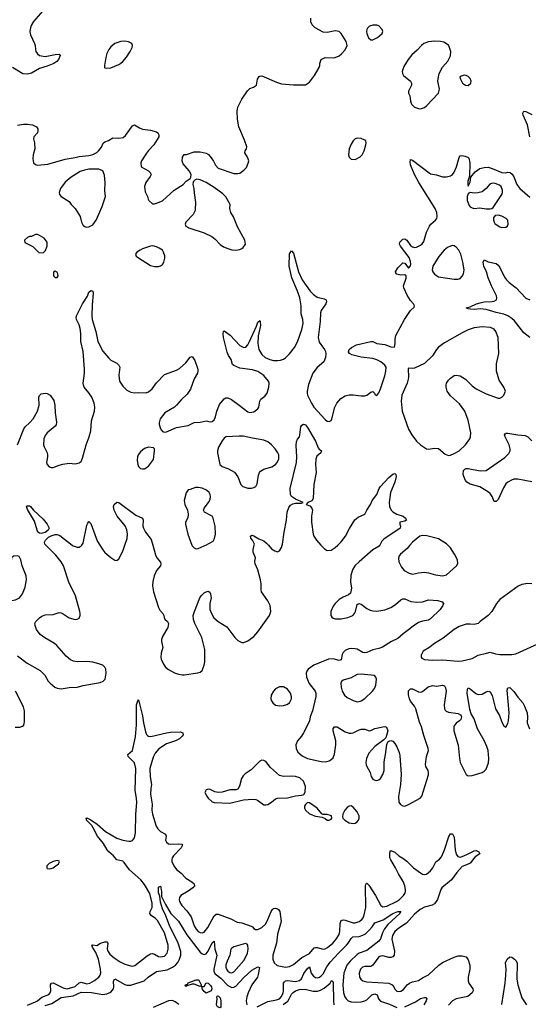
# Model space of a CAD drawing. Header units: inches. Extents: x 1449094 to 1618372, y 389908 to 534307.
# Tile 422 of 494: x 1570572 to 1575695, y 485375 to 495290. Entities that reach past the tile are written whole.
import ezdxf

# ---------------------------------------------------------------- set-up
doc = ezdxf.new("R2010")
doc.units = ezdxf.units.IN
doc.header["$MEASUREMENT"] = 0
doc.layers.add('B5478', color=7, linetype='Continuous')
doc.layers.add('B5479', color=7, linetype='Continuous')

msp = doc.modelspace()

# ---------------------------------------------------------------- linework, layer by layer
at = {"layer": 'B5478', "color": 5}
for points, elevation in [([(1570550, 488885.5), (1570648.7, 488810), (1570778.4, 488738.4), (1570825.3, 488690), (1570860.3, 488630), (1570877.6, 488610), (1570925.5, 488570), (1570950, 488557.6), (1570990, 488552.2), (1571070, 488564.6), (1571150, 488567.7), (1571210, 488585.5), (1571383.7, 488616.3), (1571411.9, 488628.1), (1571432.7, 488650), (1571444.5, 488710), (1571439.6, 488750), (1571429.4, 488770), (1571410, 488789.4), (1571370, 488805.6), (1571310, 488821.3), (1571250, 488828), (1571150, 488823), (1571112.4, 488832.4), (1571085.1, 488845.1), (1571041.6, 488881.6), (1570944.7, 488990), (1570921.3, 489010), (1570824.8, 489064.8), (1570778.6, 489098.6), (1570742.3, 489150), (1570727, 489190), (1570726, 489210), (1570734.5, 489230), (1570770, 489268.9), (1570794.5, 489285.5), (1570830, 489296.9), (1570910, 489302.3), (1570970, 489319.3), (1570990, 489317.1), (1571010, 489308.5), (1571070, 489268.8), (1571130, 489250.4), (1571150, 489253), (1571170, 489264), (1571179.6, 489290), (1571181.3, 489310), (1571176.9, 489330), (1571132.8, 489490), (1571066.6, 489626.6), (1571012, 489791.9), (1570989.9, 489829.9), (1570937.7, 489897.7), (1570836.2, 490000)], 520), ([(1571099.9, 490000), (1571110, 489992), (1571150, 489978.7), (1571170, 489980.4), (1571190, 489990.6), (1571196.7, 490000)], 520), ([(1571379.3, 490000), (1571410, 489950.4), (1571430, 489924.6), (1571490, 489874), (1571530, 489848), (1571550, 489845.5), (1571570, 489860.5), (1571610, 489938), (1571631, 490000)], 520), ([(1571912.1, 490000), (1571940.4, 489900.4), (1571954.7, 489870), (1571990, 489826.8), (1571993.7, 489810), (1571989, 489790), (1571950, 489743), (1571928.2, 489691.8), (1571914.5, 489634.5), (1571911.2, 489590), (1571920.8, 489530), (1571971.5, 489370), (1571984.3, 489344.3), (1572013.7, 489310), (1572024.4, 489290), (1572026, 489270), (1572033.8, 489253.8), (1572060.4, 489230), (1572070.3, 489210), (1572064.4, 489170), (1572010, 489078), (1571999.5, 489050), (1571999.5, 489030), (1572012.9, 488970), (1571998, 488910), (1571994.9, 488870), (1571998.7, 488850), (1572021.1, 488801.1), (1572041.6, 488770), (1572070, 488746.4), (1572130, 488712.7), (1572170, 488698.4), (1572210, 488692.2), (1572230, 488693.7), (1572366.8, 488713.2), (1572390, 488721), (1572410, 488738), (1572431.6, 488790), (1572435.8, 488824.2), (1572435.6, 488950), (1572407.1, 489070), (1572336.9, 489210), (1572323, 489250), (1572320.5, 489290), (1572331.2, 489330), (1572385.1, 489470), (1572399.5, 489490), (1572430, 489518), (1572450, 489530.5), (1572470, 489534.8), (1572486.8, 489526.8), (1572494.8, 489510), (1572502, 489470), (1572488.8, 489411.2), (1572488.9, 489351.1), (1572502.8, 489310), (1572528.1, 489268.1), (1572570, 489229.1), (1572657.4, 489177.4), (1572739.3, 489070), (1572770, 489040.5), (1572810, 489020.5), (1572830, 489020.5), (1572870, 489034.9), (1572930, 489078.7), (1572970, 489125.7), (1573089.8, 489290.2), (1573100.4, 489330), (1573094.5, 489390), (1573070, 489438.4), (1573008.6, 489530), (1573003.1, 489550), (1573003.1, 489610), (1572997.6, 489650), (1572971.8, 489750), (1572945.3, 489810), (1572942.2, 489837.7), (1572945.6, 489870), (1572922.4, 489930), (1572923.6, 489956.4), (1572935.3, 490000)], 520), ([(1572306.5, 490000), (1572310, 489990.6), (1572330, 489970.8), (1572350, 489962.8), (1572370, 489966.8), (1572430, 489990.7), (1572447.1, 490000)], 540), ([(1573076.6, 490000), (1573110, 489962.8), (1573140.9, 489940.9), (1573170, 489933.4), (1573190, 489940.7), (1573210, 489976), (1573216.4, 490000)], 520), ([(1574198.7, 490000), (1574193, 489990), (1574129.4, 489950.6), (1573990, 489831.8), (1573949.3, 489790), (1573923.2, 489750), (1573907.1, 489692.9), (1573903.5, 489630), (1573912.8, 489567.3), (1573903.4, 489516.6), (1573882.6, 489497.4), (1573830, 489476.3), (1573790, 489453), (1573748.4, 489411.6), (1573730, 489383.7), (1573707.6, 489330), (1573705.3, 489290), (1573714.6, 489274.6), (1573730, 489264.2), (1573750, 489258.3), (1573810, 489256.9), (1573876, 489270), (1573927.3, 489290), (1573945.7, 489310), (1573954.5, 489330), (1573970, 489401), (1573987.8, 489412.2), (1574010, 489405.7), (1574070, 489362.2), (1574103.8, 489343.8), (1574130, 489336.3), (1574170, 489333.7), (1574250, 489346.8), (1574309.9, 489370.1), (1574359.1, 489400.9), (1574410, 489448.7), (1574430, 489458.7), (1574450, 489458.7), (1574512.7, 489432.7), (1574570, 489423.6), (1574630, 489427.6), (1574690, 489448.7), (1574782.9, 489442.9), (1574826.8, 489430), (1574840.4, 489410), (1574835.8, 489390), (1574806, 489350), (1574710, 489257.7), (1574690, 489245.1), (1574630, 489235.1), (1574590, 489219.7), (1574535.5, 489184.5), (1574490, 489145.1), (1574433.3, 489106.7), (1574380.7, 489059.3), (1574315.5, 489030), (1574226.6, 488973.4), (1574190, 488959.2), (1574130, 488945.1), (1574070, 488916.8), (1574050, 488914.8), (1574030, 488919.8), (1573970.5, 488950.5), (1573950, 488955.4), (1573910, 488958), (1573886.1, 488953.9), (1573850, 488938), (1573830, 488918.3), (1573821.5, 488898.5), (1573810, 488844.2), (1573790, 488838), (1573730, 488852.8), (1573684, 488850), (1573534, 488790), (1573478.3, 488750), (1573464.7, 488730), (1573458.2, 488710), (1573460.2, 488670), (1573486.5, 488606.5), (1573547.8, 488530), (1573554.9, 488510), (1573555.1, 488475.1), (1573520.4, 488330), (1573499.5, 488270), (1573491.9, 488228.1), (1573432, 488110), (1573410, 488075.6), (1573371, 488029), (1573352.6, 487990), (1573355.5, 487950), (1573375, 487915), (1573416.5, 487876.5), (1573470, 487850.3), (1573610, 487819.5), (1573650, 487818.7), (1573690, 487828.5), (1573710, 487839.3), (1573730, 487859.1), (1573744.6, 487895.4), (1573756.9, 487990), (1573757.4, 488030), (1573729.6, 488130.4), (1573730, 488151.3), (1573744, 488170), (1573770, 488170.4), (1573850, 488119.7), (1573890, 488107.1), (1573910, 488105.8), (1573930, 488110.2), (1573990, 488139.5), (1574010, 488144.9), (1574050, 488146.4), (1574090.5, 488130.5), (1574110, 488132.7), (1574150, 488151.7), (1574230, 488170.4), (1574250, 488173), (1574267.5, 488167.5), (1574280.5, 488130), (1574259.8, 488060.2), (1574241.4, 488038.6), (1574150, 487971.8), (1574090, 487905.1), (1574064.8, 487850), (1574059.4, 487810), (1574062.9, 487782.9), (1574101.5, 487710), (1574111.8, 487670), (1574130, 487643.7), (1574150, 487631.8), (1574170, 487629), (1574190, 487634.9), (1574207.8, 487650), (1574230, 487688), (1574242.7, 487730), (1574242.5, 487817.5), (1574257.4, 487890), (1574269.4, 487990.6), (1574280.9, 488019.1), (1574290, 488026), (1574309.1, 488030.9), (1574330, 488024.9), (1574350, 488003), (1574370, 487968), (1574395.5, 487910), (1574401.6, 487881.6), (1574414.2, 487690), (1574408.4, 487590), (1574389.2, 487469.2), (1574391.6, 487411.6), (1574407.9, 487387.9), (1574430, 487374), (1574450, 487372), (1574490, 487386.5), (1574606, 487450), (1574623.6, 487470), (1574690, 487687.3), (1574690.8, 487710), (1574685.7, 487730), (1574664, 487770), (1574660.4, 487790), (1574669.6, 487870), (1574689.8, 487930), (1574687.1, 487950), (1574641.3, 488081.3), (1574618.1, 488170), (1574598, 488218), (1574563.2, 488350), (1574550, 488378.3), (1574508.4, 488428.4), (1574496.8, 488450), (1574488.5, 488491.5), (1574488.6, 488531.4), (1574508.2, 488551.8), (1574530, 488552.2), (1574590, 488522.4), (1574610, 488519.5), (1574630, 488526), (1574687.7, 488572.3), (1574730, 488584.9), (1574770, 488580.5), (1574830, 488588), (1574850, 488584), (1574862, 488562), (1574867.1, 488527.1), (1574847, 488390), (1574852.2, 488352.2), (1574859, 488339), (1574867.6, 488327.6), (1574890, 488317.6), (1574990, 488303.8), (1575012, 488292), (1575018.8, 488278.8), (1575022, 488270), (1575015.3, 488244.7), (1575002.8, 488230), (1574970, 488206), (1574950, 488181.2), (1574944.4, 488170), (1574944.4, 488130), (1574990, 487984.7), (1575001.5, 487850), (1575009.5, 487809.4), (1575070, 487690.8), (1575090, 487677.1), (1575130, 487678.7), (1575230, 487708.9), (1575250, 487722), (1575270, 487744.4), (1575282, 487770), (1575292.8, 487807.2), (1575298.3, 487850), (1575290.5, 487930), (1575277, 487970), (1575250, 488032.8), (1575183.5, 488150), (1575150, 488249.2), (1575120.1, 488300.1), (1575104.6, 488344.6), (1575079.2, 488510), (1575082, 488550), (1575090, 488562.8), (1575110, 488552.7), (1575165.2, 488505.2), (1575190, 488495.6), (1575230, 488499.5), (1575270, 488522.4), (1575290, 488528.2), (1575310, 488520.5), (1575330, 488486), (1575366, 488350), (1575404.9, 488284.9), (1575430, 488216), (1575450, 488181), (1575470, 488164.7), (1575490, 488204.7), (1575496.9, 488230), (1575502.6, 488310), (1575482.7, 488537.3), (1575490, 488561), (1575510, 488566.8), (1575550, 488526), (1575589.3, 488469.3), (1575638.4, 488410), (1575658, 488378), (1575683, 488310), (1575687.1, 488267.1), (1575684.4, 488210), (1575706, 488150)], 520), ([(1573606.5, 490000), (1573641.8, 489961.9), (1573670, 489945.2), (1573710, 489948), (1573750, 489974), (1573776.1, 490000)], 520), ([(1574503.3, 490000), (1574473.3, 489966.7), (1574407.7, 489910), (1574394, 489890), (1574387.1, 489867.1), (1574390.8, 489830), (1574417.5, 489777.5), (1574444.7, 489744.7), (1574495.6, 489715.6), (1574530, 489706.7), (1574590, 489720.3), (1574650, 489726), (1574690, 489720.3), (1574760.7, 489700.7), (1574829.7, 489690.3), (1574870, 489698.7), (1574971.8, 489790), (1574984, 489816), (1574981.7, 489850), (1574953.3, 489910), (1574911.8, 489971.8), (1574883.1, 490000)], 540), ([(1575730, 489610.9), (1575688, 489612), (1575630, 489602.4), (1575594.3, 489585.7), (1575409, 489451), (1575374.9, 489410), (1575328.7, 489330), (1575290, 489289.7), (1575210.7, 489230), (1575190.2, 489209.8), (1575150, 489201.3), (1575110, 489205.1), (1575070, 489202.6), (1575000.2, 489179.8), (1574950, 489151.2), (1574837.1, 489062.9), (1574750.5, 489010), (1574693.9, 488966.1), (1574634.8, 488930), (1574614.8, 488890), (1574616, 488870), (1574622, 488862), (1574650, 488846.4), (1574730, 488840.9), (1574830, 488844.4), (1574990, 488829.3), (1575030, 488834.4), (1575130, 488858.5), (1575190, 488890.3), (1575274, 488910), (1575310, 488923.1), (1575364.3, 488904.3), (1575410, 488897.7), (1575530, 488897.2), (1575570, 488906), (1575790, 489006.5)], 540), ([(1570527.1, 488167.1), (1570574.6, 488165.4), (1570602, 488178), (1570612.3, 488187.7), (1570620.9, 488219.1), (1570620.4, 488330), (1570609.7, 488370), (1570529.7, 488530)], 520), ([(1570650, 485367.7), (1570730, 485401.3), (1570750, 485411.3), (1570793.8, 485446.2), (1570866.5, 485473.5), (1570880.2, 485490), (1570886.2, 485510), (1570883.7, 485570), (1570891.8, 485588.2), (1570910, 485591.9), (1571010, 485540.4), (1571050, 485532.7), (1571130, 485553.8), (1571170, 485590.8), (1571190, 485600.1), (1571250, 485580.4), (1571279.7, 485590), (1571325.2, 485614.8), (1571370, 485647.4), (1571384.2, 485670), (1571389, 485691), (1571386.1, 485730), (1571365.8, 485830), (1571338.5, 485898.5), (1571303.9, 485950), (1571299.3, 485970), (1571304.7, 485975.3), (1571350, 485968.2), (1571387.6, 485992.4), (1571430, 486003.6), (1571450, 486003), (1571458.7, 485990), (1571453.4, 485933.4), (1571456.2, 485916.2), (1571480.5, 485880.5), (1571523.9, 485843.9), (1571584.3, 485804.3), (1571630, 485780.4), (1571690, 485761.9), (1571710, 485760.6), (1571732.9, 485767), (1571855.7, 485864.3), (1571890, 485883.8), (1571910, 485886), (1571930, 485880.2), (1571970, 485858), (1571990, 485852), (1572030, 485861.6), (1572056.8, 485890), (1572069, 485930), (1572067.8, 485970), (1572030, 486093.7), (1571960.2, 486220.2), (1571940.9, 486240.9), (1571894.7, 486270), (1571881.6, 486290), (1571886, 486310), (1571905.6, 486350), (1571907.6, 486392.4), (1571882.1, 486490), (1571830, 486583.1), (1571790.6, 486630.6), (1571677.8, 486730), (1571624.6, 486804.6), (1571610, 486815.3), (1571549, 486829), (1571516, 486870), (1571469.8, 486910), (1571452.4, 486930), (1571414.7, 486994.7), (1571354.8, 487070), (1571313.5, 487153.5), (1571297.1, 487177.1), (1571244.5, 487230), (1571244, 487244), (1571238, 487250), (1571250, 487252.7), (1571290, 487234.3), (1571351.6, 487190), (1571436.4, 487116.4), (1571549, 487049), (1571610, 487028.7), (1571670, 487017.5), (1571690, 487018.6), (1571710, 487026.5), (1571729.8, 487050.2), (1571738.8, 487101.2), (1571740.9, 487290), (1571751.2, 487408.8), (1571749.5, 487450), (1571736.2, 487530), (1571741.6, 487750), (1571726.8, 487806.8), (1571663, 487870), (1571662, 487890), (1571709.3, 487930.7), (1571739.9, 488070), (1571749.3, 488189.3), (1571750, 488392), (1571761.2, 488430), (1571770, 488441), (1571810, 488281), (1571819.3, 488210), (1571838.6, 488118.6), (1571850, 488092.2), (1571860.9, 488081), (1571870, 488074.7), (1571892.3, 488072.3), (1572049.2, 488110), (1572090, 488115.2), (1572190, 488118.4), (1572216, 488110), (1572217.3, 488090), (1572210, 488075.3), (1572182.8, 488050), (1572140.7, 488030), (1572050, 487998.7), (1571973, 487947), (1571935.7, 487904.3), (1571916.5, 487863.5), (1571882.5, 487750), (1571884.9, 487664.9), (1571901, 487590), (1571891.9, 487548.1), (1571888.4, 487490), (1571907, 487390), (1571903.4, 487330), (1571909.6, 487290), (1571947.9, 487170), (1571962.7, 487142.7), (1571990, 487114.3), (1572041.7, 487090), (1572047.1, 487070), (1572041.2, 487030), (1572050, 487007.2), (1572070, 486991.4), (1572090, 486987.2), (1572173.1, 486993.1), (1572208.5, 486988.5), (1572210.2, 486970), (1572198.6, 486950), (1572120.6, 486870), (1572107.1, 486850), (1572103, 486830), (1572105.6, 486814.4), (1572125.3, 486770), (1572150, 486733.8), (1572197.7, 486697.7), (1572246.1, 486646.1), (1572307, 486610), (1572330.4, 486590), (1572332.2, 486570), (1572314.9, 486550), (1572270, 486513.5), (1572194.4, 486470), (1572181.7, 486450), (1572178.5, 486430), (1572181.8, 486410), (1572205, 486370), (1572255.4, 486315.4), (1572297.7, 486257.7), (1572330, 486165.7), (1572350, 486131.6), (1572370, 486110.2), (1572390, 486097.7), (1572410, 486094), (1572430, 486102.7), (1572467.1, 486150), (1572530, 486267.6), (1572550, 486281.6), (1572570, 486283.5), (1572697.2, 486237.2), (1572763.2, 486203.2), (1572810, 486196.1), (1572902.2, 486162.2), (1572915.6, 486155.6), (1572930, 486137.3), (1572947.2, 486127.2), (1572970, 486127.4), (1573010, 486147.4), (1573050, 486187.4), (1573072.8, 486230), (1573103.7, 486310), (1573118.8, 486330), (1573130, 486338.6), (1573150, 486344), (1573170, 486338.5), (1573180.2, 486330), (1573191.5, 486310), (1573205.2, 486210), (1573170, 486082.7), (1573160.2, 485990), (1573123.5, 485870), (1573121.6, 485830), (1573134.6, 485794.6), (1573166.4, 485766.4), (1573250, 485750.2), (1573290, 485755.6), (1573330, 485775.5), (1573414.2, 485845.8), (1573490, 485887), (1573536.9, 485943.1), (1573550, 485948.3), (1573570, 485947.2), (1573630, 485930.9), (1573650, 485934), (1573673.6, 485946.4), (1573725, 485990), (1573761, 486030), (1573790, 486079.5), (1573797.8, 486110), (1573798.4, 486190), (1573810, 486219.3), (1573830, 486226.5), (1573850, 486223.8), (1573930, 486197.6), (1573950, 486196.3), (1573990, 486208.6), (1574017.8, 486230), (1574032.2, 486247.8), (1574043.4, 486276.6), (1574057.9, 486350), (1574054.7, 486565.3), (1574057, 486583), (1574065.1, 486594.9), (1574070, 486596.3), (1574090, 486575.8), (1574155.4, 486470), (1574210, 486370.4), (1574230, 486356), (1574270, 486364), (1574367.4, 486410), (1574396.5, 486430), (1574437.1, 486470), (1574450.6, 486490), (1574456.8, 486510), (1574458.3, 486530), (1574451.9, 486570), (1574433.8, 486613.8), (1574386.2, 486690), (1574357, 486750), (1574309.1, 486830), (1574301.6, 486850), (1574298.9, 486890), (1574304.2, 486915.8), (1574310, 486922.8), (1574350, 486906), (1574391.9, 486871.9), (1574430, 486848.7), (1574470, 486816.9), (1574538.3, 486750), (1574610, 486698.7), (1574630, 486687), (1574650, 486682), (1574670, 486687.2), (1574710, 486718.4), (1574733.5, 486750), (1574764.7, 486810), (1574801.5, 486838.5), (1574819.5, 486860.5), (1574851.1, 486930), (1574893.4, 487066.6), (1574910, 487091.3), (1574930, 487091), (1574950, 487058), (1574959.8, 486930), (1574970, 486887.7), (1574984.3, 486864.3), (1575010, 486858), (1575030, 486863.2), (1575077.6, 486882.4), (1575150, 486922), (1575170, 486925.5), (1575196, 486910), (1575206.8, 486890), (1575161, 486859), (1575110, 486798.3), (1575090, 486785.8), (1575030, 486764.8), (1574975.8, 486704.2), (1574920.1, 486630), (1574824.8, 486550), (1574813.8, 486530), (1574779.7, 486430), (1574751.9, 486388.1), (1574727.5, 486372.5), (1574650, 486354.5), (1574606.9, 486330), (1574550, 486282), (1574466.7, 486193.3), (1574390, 486141.4), (1574350, 486108.5), (1574326.4, 486070), (1574320.2, 486030), (1574346.8, 485910), (1574344, 485870), (1574330, 485854), (1574310, 485847), (1574290, 485846.3), (1574230, 485862), (1574210, 485861.5), (1574190, 485852.1), (1574178.9, 485841.1), (1574130, 485769.6), (1574110, 485755.1), (1574050, 485754.8), (1574026, 485750), (1574004.9, 485730), (1573991.6, 485690), (1573996, 485650), (1574007.6, 485627.6), (1574030, 485610.3), (1574070, 485601.5), (1574290, 485588.4), (1574323.1, 485570), (1574339.6, 485550), (1574350, 485527.7), (1574370, 485508), (1574390, 485503.8), (1574410, 485506.4), (1574437, 485523), (1574475.4, 485570), (1574497.6, 485590), (1574530, 485602.8), (1574590, 485614.3), (1574630, 485642.3), (1574690, 485672.9), (1574795.1, 485770), (1574830, 485795.6), (1574950, 485849.2), (1574990, 485862.4), (1575030, 485864.9), (1575070, 485852.2), (1575090, 485824), (1575104.9, 485770), (1575107.6, 485730), (1575088.7, 485650), (1575090.3, 485610.3), (1575097.6, 485590), (1575136.4, 485530), (1575140.5, 485510), (1575130.6, 485490), (1575086.6, 485453.4), (1574970, 485429.7), (1574930.2, 485409.8), (1574890, 485367.3)], 480), ([(1570830, 485362), (1570897.4, 485382.6), (1570990, 485444), (1571110, 485460.1), (1571190, 485499.1), (1571295.8, 485495.8), (1571410, 485474.1), (1571450, 485479.5), (1571490, 485499.3), (1571515.4, 485530), (1571520.2, 485550), (1571517.6, 485610), (1571528.7, 485631.3), (1571630, 485574.8), (1571650.7, 485569.3), (1571691.3, 485568.7), (1571827, 485613), (1571866.6, 485650), (1571950, 485704.7), (1572057.4, 485722.6), (1572110, 485747.9), (1572141.4, 485770), (1572164.3, 485795.7), (1572182, 485830), (1572194, 485870), (1572193.5, 485906.5), (1572169, 485990), (1572080.9, 486170), (1572045.2, 486265.2), (1572010, 486338), (1571990, 486404.5), (1571983.3, 486463.3), (1571970, 486498), (1571970, 486554.8), (1571990, 486564.7), (1571999.6, 486510), (1572001.1, 486461.1), (1572039.2, 486379.2), (1572095.5, 486290), (1572170, 486214), (1572256.6, 486076.6), (1572390, 485902), (1572410, 485883.7), (1572430, 485876.6), (1572450, 485882.3), (1572472.1, 485910), (1572510, 485995.3), (1572531.2, 486011.2), (1572538.8, 485930), (1572556.8, 485870), (1572526.8, 485730), (1572527.3, 485707.3), (1572542.3, 485682.3), (1572598.2, 485638.2), (1572670, 485566.4), (1572710, 485546.2), (1572730, 485549), (1572750, 485559.8), (1572830, 485644.6), (1572910, 485719.6), (1572970, 485751.8), (1572986.4, 485746.4), (1572975.1, 485675.1), (1572966.7, 485650), (1572909.6, 485570.3), (1572872.3, 485490), (1572860.9, 485450), (1572854.8, 485410), (1572861.6, 485370)], 460), ([(1572963.5, 485350), (1573070, 485402.5), (1573159.8, 485420.2), (1573188.5, 485431.5), (1573210, 485454), (1573225.3, 485490), (1573229.9, 485510), (1573230.5, 485589.5), (1573238.1, 485601.9), (1573249.5, 485610.5), (1573270, 485614.7), (1573350, 485605.5), (1573390, 485615.8), (1573410, 485633.6), (1573435.4, 485684.6), (1573470, 485737.6), (1573490, 485751.7), (1573508.5, 485690), (1573530, 485657.3), (1573550, 485644.7), (1573570, 485642.4), (1573593.3, 485650), (1573610, 485660.8), (1573630, 485684), (1573666.2, 485753.8), (1573699.3, 485800.7), (1573785.4, 485894.6), (1573864.9, 485970), (1573882.3, 485990), (1573910, 486037.4), (1573926.5, 486053.5), (1573990, 486057.3), (1574030, 486072.2), (1574053.6, 486086.4), (1574095.4, 486124.6), (1574123.7, 486156.3), (1574150, 486196.5), (1574234.7, 486225.3), (1574330, 486290.1), (1574381.2, 486310), (1574411.4, 486311.4), (1574402.3, 486297.7), (1574402.3, 486290), (1574281.6, 486178.4), (1574245, 486135), (1574225.3, 486094.7), (1574205.9, 486034.1), (1574191.2, 486010), (1574070, 485918.9), (1573990.3, 485890), (1573970, 485877.3), (1573899.2, 485810), (1573866.1, 485770), (1573837.2, 485690), (1573825.9, 485570), (1573833.5, 485490), (1573847.6, 485450), (1573860.2, 485430), (1573881.1, 485410), (1573910, 485399.4), (1573950, 485396.6), (1574010, 485400.9), (1574050, 485410.7), (1574070, 485421), (1574119.8, 485470), (1574150, 485479.3), (1574171.8, 485470), (1574185.7, 485430), (1574207, 485407), (1574297, 485377), (1574370, 485342.3)], 460), ([(1575428.1, 485371.9), (1575462.2, 485590), (1575469.8, 485670), (1575471, 485731), (1575465.3, 485794.7), (1575480.9, 485830), (1575510, 485853.4), (1575530, 485850.5), (1575557.3, 485830), (1575573, 485813), (1575582.4, 485790), (1575579.4, 485630), (1575588.6, 485570), (1575630, 485440.7), (1575676.4, 485370)], 480), ([(1573227.1, 485372.9), (1573271.7, 485408.3), (1573287.5, 485430), (1573310, 485476.9), (1573325.5, 485494.5), (1573349.7, 485510), (1573390, 485523.7), (1573448.1, 485528.1), (1573528.1, 485508.1), (1573572.7, 485507.3), (1573602.2, 485517.8), (1573640.3, 485539.7), (1573698.9, 485590), (1573714, 485614), (1573726.8, 485606.8), (1573728.8, 485588.8), (1573731.5, 485410), (1573735.9, 485370)], 440), ([(1574450, 485350.6), (1574559.5, 485400.5), (1574610, 485432.5), (1574650, 485443.8), (1574663.4, 485443.4), (1574672.8, 485430), (1574666.8, 485410), (1574644.1, 485370)], 460), ([(1572175.1, 485375.1), (1572139.4, 485399.4), (1572110, 485412.8), (1572070, 485410.8), (1571916.9, 485343.1)], 460)]:
    msp.add_lwpolyline(points, dxfattribs=dict(at, elevation=elevation))
for points, elevation in [([(1570550, 489892.8), (1570510, 489889.4), (1570488.1, 489871.9), (1570483, 489790), (1570454.9, 489730), (1570439.1, 489670), (1570426.7, 489653.3), (1570390, 489621.2), (1570350, 489564), (1570337.3, 489530), (1570350, 489496), (1570370, 489474.8), (1570430, 489446), (1570470, 489438), (1570530, 489447.3), (1570568.7, 489470), (1570599, 489510), (1570625.6, 489574.4), (1570639.3, 489650), (1570637.2, 489690), (1570597.2, 489790), (1570585.2, 489850), (1570565.1, 489885.1)], 540), ([(1574010, 488699.7), (1573970, 488696.9), (1573910, 488661.6), (1573830, 488638), (1573813.7, 488626.3), (1573808, 488610), (1573808.5, 488568.5), (1573820.5, 488530), (1573843, 488490), (1573870, 488466), (1573930, 488434), (1573970, 488422), (1573990, 488424.9), (1574010, 488430.7), (1574050, 488456.3), (1574125.2, 488530), (1574144.8, 488555.2), (1574158, 488590), (1574165.2, 488650), (1574159, 488670), (1574145.2, 488685.2)], 540), ([(1573230, 488572.9), (1573190, 488571.9), (1573150, 488550.9), (1573127.9, 488530), (1573104.4, 488490), (1573101.3, 488450), (1573107.9, 488430), (1573121.5, 488410), (1573150, 488388.2), (1573190, 488379.7), (1573230, 488384.2), (1573264.4, 488395.6), (1573290, 488412), (1573309.8, 488450), (1573310, 488473.2), (1573298.5, 488510), (1573268.3, 488550)], 520), ([(1573010, 487832.3), (1572990, 487823.5), (1572904.4, 487735.6), (1572843.9, 487696.1), (1572823.1, 487676.9), (1572806.5, 487650), (1572787, 487573), (1572770, 487540.9), (1572750, 487533.6), (1572690, 487534), (1572610, 487513.3), (1572570, 487509.2), (1572536.2, 487516.2), (1572490, 487539), (1572470, 487542), (1572450, 487535.3), (1572438, 487510), (1572456, 487470), (1572470, 487451.3), (1572510, 487416), (1572530, 487407.3), (1572690, 487400.4), (1572826.2, 487433.8), (1572920.7, 487440.7), (1572950, 487437), (1572966.8, 487430), (1573030, 487385.5), (1573050, 487383.8), (1573070, 487388.4), (1573110, 487412.2), (1573150, 487444.2), (1573170, 487452), (1573270, 487453.4), (1573350, 487474.9), (1573410, 487480.7), (1573432.7, 487487.3), (1573447, 487513), (1573449.6, 487570), (1573430, 487622), (1573394.7, 487654.7), (1573350, 487669.7), (1573310, 487674), (1573230, 487668), (1573190, 487680.5), (1573099.7, 487759.7), (1573050, 487819.7), (1573030, 487831)], 520), ([(1573470, 487408.7), (1573450, 487388.7), (1573442, 487370), (1573442, 487350), (1573450.6, 487330), (1573490, 487293.4), (1573550, 487271), (1573619.6, 487259.6), (1573650, 487246), (1573670, 487231.3), (1573690, 487228.4), (1573710, 487241), (1573715.1, 487250), (1573712.5, 487272.5), (1573670, 487288), (1573630, 487286), (1573614.6, 487294.6), (1573569, 487350), (1573490, 487405.2)], 520), ([(1573910, 487373.3), (1573890, 487371.5), (1573870, 487356.9), (1573845.7, 487330), (1573825.3, 487290), (1573823.6, 487263.6), (1573828.4, 487250), (1573848.2, 487230), (1573890, 487202.7), (1573930, 487196.5), (1573950, 487200.8), (1573969.5, 487210), (1573986.3, 487230), (1573992, 487250), (1573990, 487273.2), (1573970, 487314), (1573930, 487360.7)], 520), ([(1570950, 486822), (1570910, 486813.2), (1570870, 486794), (1570846, 486770), (1570844.7, 486750), (1570850, 486744.7), (1570870, 486741), (1570890, 486744), (1570910, 486751), (1570962, 486790), (1570974, 486810), (1570970, 486818)], 520), ([(1572846.6, 485986.6), (1572730, 485954.8), (1572710, 485942.4), (1572700.3, 485930), (1572689.2, 485870), (1572661.2, 485810), (1572650, 485773.2), (1572648.4, 485750), (1572655.3, 485730), (1572668.9, 485710), (1572690, 485694.6), (1572710, 485693.1), (1572730, 485704), (1572830, 485818), (1572850, 485852.4), (1572866, 485890), (1572875, 485930), (1572871.6, 485970), (1572862, 485982)], 480), ([(1572390, 485555.3), (1572330, 485577.6), (1572310, 485579.5), (1572256.8, 485563.2), (1572250, 485555.3), (1572240.2, 485560.2), (1572241.2, 485570), (1572262, 485578), (1572270, 485590.3), (1572350, 485620.3), (1572370, 485623), (1572378, 485618), (1572398.8, 485570), (1572398.8, 485561.2)], 440), ([(1572450, 485488.3), (1572430, 485503), (1572409.6, 485530), (1572409.3, 485549.3), (1572406, 485550), (1572406, 485554), (1572430, 485556), (1572450, 485590.6), (1572470, 485587.3), (1572490, 485567.7), (1572503.8, 485550), (1572508, 485530), (1572501, 485510)], 440), ([(1572590, 485339.8), (1572563.8, 485350), (1572555.4, 485370), (1572562.7, 485430), (1572559, 485450), (1572562, 485458), (1572570, 485461), (1572590, 485442), (1572597.1, 485410), (1572599.7, 485350)], 440)]:
    msp.add_lwpolyline(points, close=True, dxfattribs=dict(at, elevation=elevation))
at = {"layer": 'B5479', "color": 5}
for points, elevation in [([(1570830, 495406.9), (1570710, 495271.1), (1570687.1, 495233), (1570679.3, 495210), (1570674.5, 495170), (1570679.4, 495139.4), (1570722.4, 495050), (1570728.2, 495030), (1570730.6, 494990), (1570736.3, 494970), (1570750, 494947.3), (1570771.3, 494930), (1570830, 494920.3), (1570930, 494941.3), (1570970, 494942.8), (1570980.7, 494930), (1570961.3, 494890), (1570944.9, 494870), (1570914.4, 494850), (1570850, 494822.2), (1570770, 494799.4), (1570690, 494753.2), (1570650, 494741.6), (1570604.4, 494744.4), (1570499.5, 494810)], 560), ([(1570548.3, 494228.3), (1570610, 494239.3), (1570650, 494239.3), (1570702, 494230), (1570741, 494210), (1570756, 494190), (1570756, 494170), (1570751, 494150), (1570716, 494110), (1570711, 494090), (1570722.8, 494050), (1570724, 493990), (1570706.8, 493930), (1570704.7, 493890), (1570712, 493850), (1570731.1, 493831.1), (1570750, 493824.7), (1570854.8, 493834.8), (1571030, 493886.7), (1571130, 493902), (1571170, 493913.4), (1571270, 493923), (1571310, 493933.4), (1571347.7, 493952.3), (1571370, 493974), (1571394.7, 494005.3), (1571414.5, 494045.5), (1571430, 494058.8), (1571466.3, 494073.7), (1571510, 494100.7), (1571570, 494096.3), (1571614.9, 494105.1), (1571636.9, 494123.1), (1571710, 494221), (1571730, 494231), (1571779.8, 494199.8), (1571807.9, 494187.9), (1571890, 494176.3), (1571950, 494161), (1571964.7, 494150), (1571972, 494130), (1571972, 494110), (1571922.8, 494030), (1571870, 493973.2), (1571850, 493945.2), (1571799.1, 493870), (1571790.7, 493850), (1571796, 493810), (1571868.3, 493768.3), (1571886.8, 493750), (1571894.8, 493730), (1571886.8, 493710), (1571842, 493650), (1571830.6, 493610), (1571836.8, 493556.8), (1571858.8, 493510), (1571864.5, 493484.5), (1571871.3, 493470), (1571910, 493436), (1571930, 493436), (1571950, 493444), (1572010, 493467.3), (1572127.1, 493572.9), (1572219.3, 493630), (1572250, 493666), (1572288.4, 493691.6), (1572296.4, 493703.6), (1572298, 493730), (1572279, 493770), (1572220.1, 493840.1), (1572207.2, 493867.2), (1572213.6, 493906.4), (1572230, 493934), (1572252.7, 493932.7), (1572330, 493961), (1572390, 493960.7), (1572450, 493944.9), (1572472.3, 493932.3), (1572499.9, 493899.9), (1572525.1, 493865.1), (1572543.9, 493823.9), (1572570, 493794), (1572730, 493743), (1572770, 493741), (1572790, 493746), (1572830, 493776), (1572856.6, 493803.4), (1572874.8, 493845.2), (1572879.3, 493870), (1572865.8, 493905.8), (1572841.2, 493950), (1572842, 493970), (1572855.3, 493990), (1572861.2, 494010), (1572837.7, 494077.7), (1572780.9, 494210), (1572767, 494290), (1572761.2, 494370), (1572769.2, 494410), (1572810, 494491.3), (1572866.3, 494573.7), (1572890, 494598), (1572926, 494610), (1572958, 494630), (1572968.9, 494691.1), (1572983.1, 494716.9), (1572990, 494722), (1573010, 494724.7), (1573159.9, 494659.9), (1573210, 494645.5), (1573330, 494634.9), (1573450, 494634.8), (1573490, 494661), (1573542.7, 494730), (1573589, 494810), (1573595.3, 494830), (1573595.3, 494850), (1573608, 494890), (1573649.5, 494910.5), (1573730, 494907.7), (1573750, 494910.7), (1573790, 494927.3), (1573813.8, 494946.2), (1573850, 494986), (1573869.2, 495030), (1573861.2, 495070), (1573809.3, 495150), (1573790, 495172), (1573750, 495177), (1573670, 495161.2), (1573630, 495165.2), (1573549.6, 495209.6), (1573517.5, 495237.5), (1573503.7, 495270), (1573504.5, 495304.5)], 560), ([(1575711.9, 494111.9), (1575686, 494230), (1575644.5, 494330), (1575641.2, 494350), (1575648.7, 494370), (1575670, 494367.3), (1575730, 494336.4)], 540), ([(1570548.3, 491010), (1570613.3, 491170), (1570628.3, 491191.7), (1570671.3, 491230), (1570706.9, 491270), (1570751.3, 491348.7), (1570767, 491410), (1570765.6, 491490), (1570772.5, 491507.5), (1570790, 491521.2), (1570830, 491528.1), (1570850, 491524.9), (1570879.1, 491510), (1570914.7, 491454.7), (1570926.4, 491410), (1570928.7, 491330), (1570943.8, 491236.2), (1570938, 491210), (1570930, 491197.2), (1570850, 491129.5), (1570830, 491103.7), (1570816, 491070), (1570810.4, 491010), (1570817, 490990), (1570850.2, 490930.2), (1570853.7, 490910), (1570853.7, 490890), (1570841.3, 490830), (1570848.2, 490810), (1570870, 490788.4), (1570890, 490780.4), (1570910, 490780.4), (1570970, 490805.5), (1571006.2, 490813.8), (1571070, 490823.8), (1571130, 490818), (1571170, 490827.7), (1571190, 490842.8), (1571206.2, 490873.8), (1571241.7, 491010), (1571273.1, 491090), (1571289.7, 491150), (1571295.1, 491250), (1571325.8, 491350), (1571328, 491390), (1571320.6, 491430), (1571297.3, 491490), (1571270, 491533.5), (1571222.7, 491590), (1571213.1, 491610), (1571210.8, 491630), (1571223.4, 491730), (1571224.1, 491770), (1571212.3, 491950), (1571188.2, 492050), (1571187, 492130), (1571180.2, 492180.2), (1571170, 492219.3), (1571145.1, 492270), (1571140.7, 492290), (1571142.9, 492310), (1571205.1, 492430), (1571253.6, 492506.4), (1571270, 492546), (1571290, 492564), (1571310, 492558), (1571313.7, 492533.7), (1571300.7, 492419.3), (1571297.8, 492310), (1571301.2, 492270), (1571340.3, 492150), (1571359.1, 492050), (1571410, 491952.4), (1571470, 491880.4), (1571490, 491860.4), (1571552, 491832), (1571572.2, 491812.2), (1571580.5, 491790), (1571570.3, 491710), (1571577, 491650), (1571610, 491600.5), (1571650, 491559.3), (1571690, 491539.5), (1571727.5, 491532.5), (1571770, 491537.1), (1571846.6, 491533.4), (1571870, 491542), (1571906.2, 491573.8), (1571950, 491634.8), (1572030, 491718.8), (1572150, 491760.7), (1572182.5, 491777.5), (1572245.8, 491834.2), (1572290, 491891.3), (1572310, 491898), (1572337.5, 491857.5), (1572366.8, 491770), (1572366.8, 491750), (1572362.8, 491730), (1572330, 491675.3), (1572292.2, 491570), (1572259.9, 491520.1), (1572197.8, 491462.2), (1572150, 491407.6), (1572130.2, 491389.8), (1572033.7, 491330), (1571986.4, 491270), (1571975.5, 491230), (1571977.5, 491217.5), (1571990.8, 491170), (1572010, 491142), (1572030, 491136), (1572050, 491140.7), (1572150, 491182.4), (1572270, 491204.9), (1572330, 491235.5), (1572390, 491237.3), (1572450, 491250.8), (1572490, 491241), (1572510, 491244.7), (1572530, 491262), (1572545.2, 491290), (1572559.3, 491350), (1572585.8, 491414.2), (1572630, 491471), (1572650, 491484), (1572670, 491484), (1572704.7, 491464.7), (1572784, 491410), (1572870, 491341.6), (1572890, 491336.4), (1572930, 491342.4), (1572970, 491371), (1572979.5, 491390), (1572989.4, 491450), (1573001.2, 491470), (1573040.2, 491499.8), (1573065.2, 491530), (1573082.9, 491590), (1573084.7, 491630), (1573076.9, 491650), (1573030, 491706.6), (1572970, 491748.7), (1572915.8, 491764.2), (1572790, 491782), (1572727.8, 491807.8), (1572717, 491817), (1572703.6, 491870), (1572674.5, 491910), (1572661.3, 491941.3), (1572625.1, 492090), (1572620.9, 492130), (1572624, 492150), (1572630, 492156), (1572692.7, 492112.7), (1572790, 492010.5), (1572830, 491990.6), (1572850, 491994), (1572870, 492014.8), (1572887.8, 492050), (1572956.9, 492203.1), (1572970, 492244.7), (1572990, 492262), (1572994.8, 492250), (1572996.4, 492210), (1572974.2, 492105.8), (1572969.1, 492030), (1572980.2, 491970), (1573010, 491918.3), (1573045.7, 491890), (1573090, 491868.5), (1573130, 491858), (1573170, 491856.9), (1573199.2, 491860.8), (1573230, 491871.6), (1573250, 491885.2), (1573290, 491926.5), (1573340.3, 491990), (1573370, 492046.7), (1573415.3, 492170), (1573427.2, 492230), (1573423.5, 492270), (1573405.6, 492330), (1573408, 492410), (1573394, 492490), (1573370, 492558), (1573313.5, 492690), (1573287.6, 492807.6), (1573290, 492934), (1573310, 492962), (1573330, 492938), (1573379.1, 492750), (1573416.5, 492670), (1573497.2, 492557.2), (1573530, 492523.1), (1573570, 492495.8), (1573639.5, 492479.5), (1573658.8, 492470), (1573661.6, 492450), (1573654.4, 492430), (1573610, 492362.7), (1573601.3, 492338.7), (1573600.2, 492250), (1573578.6, 492090), (1573590, 492042), (1573643, 491970), (1573652.7, 491950), (1573656.4, 491930), (1573654, 491890), (1573634.3, 491845.7), (1573570, 491789.7), (1573525.7, 491730), (1573481.8, 491618.2), (1573468, 491550), (1573467.9, 491530), (1573472, 491510), (1573510.3, 491430), (1573536.5, 491390), (1573650, 491262.8), (1573670, 491246.8), (1573690, 491242.8), (1573710, 491256), (1573717, 491270), (1573747.3, 491390), (1573765.1, 491430), (1573805.2, 491474.8), (1573850, 491502), (1573890, 491512.7), (1573930, 491513.6), (1574010, 491502), (1574050, 491503.8), (1574069.6, 491510.4), (1574110, 491541), (1574130, 491544.7), (1574144.7, 491530), (1574151.6, 491511.6), (1574170, 491504.7), (1574190, 491532), (1574206.8, 491573.2), (1574250, 491704.7), (1574261.3, 491750), (1574262, 491790), (1574251.6, 491811.6), (1574210, 491844.7), (1574170, 491865.7), (1574130, 491877.7), (1574011, 491891), (1573916.6, 491916.6), (1573893.2, 491930), (1573885.4, 491945.4), (1573892, 491970), (1573912.7, 491990), (1573965.2, 492014.8), (1574110, 492050.7), (1574130, 492050.6), (1574170, 492028.2), (1574250, 492019.1), (1574310, 491996), (1574347.3, 491992.7), (1574353.2, 492030), (1574352.9, 492072.9), (1574362, 492110), (1574448.3, 492270), (1574510, 492360.7), (1574544.7, 492395.3), (1574549, 492410), (1574539, 492430), (1574510, 492462.7), (1574476.2, 492516.2), (1574441.6, 492590), (1574439.4, 492610), (1574466.2, 492686.2), (1574466.3, 492710), (1574450, 492720.9), (1574410, 492719.3), (1574370, 492726.3), (1574363.7, 492730), (1574357, 492750), (1574382, 492790), (1574430, 492842), (1574450, 492838.4), (1574490, 492787.7), (1574507.4, 492812.6), (1574511.5, 492828.5), (1574510, 492855.1), (1574495.2, 492895.2), (1574408.2, 493010), (1574397.6, 493030), (1574400.9, 493050), (1574430, 493080.7), (1574450, 493084), (1574470, 493070.8), (1574510, 493017.3), (1574530, 493002), (1574550, 492997.3), (1574570, 493000.7), (1574610, 493018.8), (1574626.8, 493033.2), (1574642, 493058), (1574669.8, 493150.2), (1574698.4, 493210), (1574712, 493230), (1574759.5, 493270), (1574773.3, 493290), (1574777.4, 493310), (1574772.2, 493350), (1574756.4, 493390), (1574592.4, 493650), (1574547.2, 493730), (1574507, 493830), (1574503.7, 493856.3), (1574510, 493882), (1574530, 493877.3), (1574710, 493738), (1574770, 493728), (1574830, 493708.4), (1574870, 493706.7), (1574910, 493719.5), (1574930, 493732.7), (1574950, 493756.3), (1574973.3, 493810), (1574998.4, 493901.6), (1575010, 493921), (1575030, 493924), (1575057.1, 493917.1), (1575084.9, 493904.9), (1575095.2, 493895.2), (1575107.7, 493850), (1575103.6, 493716.4), (1575085.4, 493665.4), (1575084.7, 493630), (1575090, 493614), (1575110, 493654), (1575115.3, 493704.7), (1575160.7, 493759.3), (1575208, 493792), (1575250, 493803.1), (1575290, 493803.7), (1575331.4, 493791.4), (1575430, 493750.5), (1575470, 493747.7), (1575490, 493754), (1575513.2, 493753.2), (1575534.2, 493734.2), (1575548.5, 493708.5), (1575578.7, 493630), (1575611.1, 493591.1), (1575710, 493503.8)], 540), ([(1575709.5, 492089.5), (1575650, 492137), (1575556.9, 492256.9), (1575530, 492282.3), (1575490, 492309.9), (1575450, 492326.1), (1575370, 492341), (1575270, 492370.8), (1575210, 492377.3), (1575152.1, 492372.1), (1575114, 492374), (1575090, 492378), (1575070, 492388), (1575110, 492398.8), (1575173.2, 492430), (1575210, 492440.9), (1575250, 492448.9), (1575330, 492451.6), (1575350, 492456.5), (1575373.3, 492470), (1575379.7, 492490), (1575375.1, 492510), (1575323.5, 492610), (1575289.6, 492690), (1575272.5, 492752.5), (1575248, 492810), (1575239.3, 492850), (1575249.3, 492870.7), (1575290, 492850.6), (1575370, 492834), (1575390, 492818.8), (1575410, 492796), (1575456.5, 492696.5), (1575474.6, 492670), (1575502.7, 492642.7), (1575574, 492590), (1575670, 492485.5), (1575710, 492470.5)], 520), ([(1573216.4, 490000), (1573219.1, 490010), (1573236.8, 490130), (1573261.1, 490250), (1573265.5, 490330), (1573283.1, 490376.9), (1573299.6, 490400.5), (1573324.7, 490415.3), (1573350, 490420.6), (1573410, 490422.6), (1573426, 490430), (1573350, 490460.9), (1573308.3, 490490), (1573298.3, 490510), (1573295.8, 490570), (1573359.4, 490830), (1573364.5, 490890), (1573356.9, 491003.1), (1573361.2, 491038.8), (1573370, 491064.7), (1573389.2, 491090), (1573394.8, 491105.2), (1573404, 491190), (1573413.6, 491206.4), (1573430, 491218), (1573450, 491210.6), (1573470, 491184.9), (1573550, 491045.5), (1573579, 490979), (1573590, 490964.9), (1573610.8, 490950), (1573604, 490930), (1573564.8, 490895.2), (1573555.9, 490864.1), (1573550.1, 490809.9), (1573558.7, 490730), (1573535.8, 490610), (1573529.4, 490470), (1573515.3, 490444.7), (1573473.4, 490430), (1573457.3, 490410), (1573495.5, 490395.5), (1573516.3, 490370), (1573520.1, 490350), (1573510.1, 490290), (1573510.9, 490230), (1573529.3, 490110), (1573536.5, 490090), (1573560.3, 490050), (1573606.5, 490000)], 520), ([(1575730, 490636.1), (1575590, 490664.8), (1575550, 490662), (1575525.5, 490654.5), (1575490, 490634.7), (1575470, 490616.2), (1575443.9, 490576.1), (1575390, 490457.2), (1575370, 490439), (1575358, 490438), (1575350, 490438), (1575329.5, 490490), (1575310, 490519.3), (1575294.2, 490534.1), (1575206.7, 490586.7), (1575110, 490614.7), (1575074.7, 490634.7), (1575062, 490650), (1575044.2, 490690), (1575040.5, 490710), (1575042.9, 490750), (1575055.1, 490764.9), (1575070, 490771.8), (1575090, 490771.8), (1575210, 490748.8), (1575270, 490750.5), (1575457.1, 490882.9), (1575498, 490922), (1575511.4, 490948.6), (1575513.6, 490970), (1575503.1, 491010), (1575461.1, 491090), (1575454.5, 491110), (1575460.5, 491119.5), (1575473.6, 491126.4), (1575490, 491126), (1575590, 491109), (1575663.9, 491103.9), (1575690, 491088.4), (1575730.4, 491050)], 520), ([(1573776.1, 490000), (1573810, 490033.8), (1573853.5, 490090), (1573892.5, 490167.5), (1573946.9, 490253.1), (1573980.6, 490279.4), (1574050, 490310.7), (1574067.8, 490350), (1574106.6, 490410), (1574124, 490450), (1574169.7, 490510), (1574192, 490568), (1574206, 490590), (1574290, 490682), (1574330, 490712.4), (1574350, 490719.5), (1574361.3, 490710), (1574363.2, 490690), (1574350, 490634), (1574308.7, 490530), (1574293.6, 490430), (1574297.4, 490390), (1574312.7, 490352.7), (1574330, 490334.4), (1574370.8, 490310), (1574433, 490290), (1574459.5, 490270), (1574467.7, 490250), (1574450, 490240.5), (1574401, 490230), (1574400.5, 490210), (1574408.4, 490190), (1574406, 490170), (1574240.8, 490059.2), (1574220.9, 490039.1), (1574198.7, 490000)], 520), ([(1572447.1, 490000), (1572520.2, 490039.8), (1572535.5, 490064.5), (1572542.7, 490110), (1572542, 490190), (1572520.7, 490270), (1572509.6, 490289.7), (1572498, 490298), (1572433.2, 490330), (1572425.1, 490350), (1572431.6, 490370), (1572472.9, 490427.1), (1572490, 490459.1), (1572495, 490490), (1572491.9, 490510), (1572481.7, 490530), (1572452.7, 490552.7), (1572411.3, 490571.3), (1572370, 490580.7), (1572342, 490578), (1572290, 490558.4), (1572270, 490556), (1572250, 490525.2), (1572229, 490450), (1572235.3, 490410), (1572263.1, 490350), (1572270.4, 490310), (1572264.4, 490275.6), (1572242.8, 490230), (1572241, 490210), (1572265.3, 490110), (1572306.5, 490000)], 540), ([(1571631, 490000), (1571653.6, 490066.4), (1571659, 490110), (1571652.5, 490152.5), (1571635.3, 490195.3), (1571554, 490290), (1571524.5, 490350), (1571516, 490390), (1571522.7, 490410), (1571550, 490431.7), (1571570.8, 490430), (1571741.6, 490301.6), (1571810.7, 490270), (1571814.9, 490250), (1571813.1, 490190), (1571818.3, 490170), (1571838.5, 490130), (1571896.1, 490056.1), (1571912.1, 490000)], 520), ([(1571196.7, 490000), (1571210, 490018.8), (1571250, 490202), (1571258, 490222), (1571270, 490236), (1571290, 490216), (1571341, 490070), (1571356.7, 490036.7), (1571379.3, 490000)], 520), ([(1570836.2, 490000), (1570826.3, 490010), (1570821.1, 490030), (1570831, 490050), (1570861.9, 490078.1), (1570887.8, 490092.2), (1570930, 490106.2), (1570950, 490107.7), (1570977.1, 490097.1), (1571099.9, 490000)], 520), ([(1572935.3, 490000), (1572938, 490010), (1572918, 490050), (1572901.2, 490070), (1572895.3, 490090), (1572910, 490101), (1572930, 490094), (1572982, 490062), (1573030, 490042), (1573059.3, 490019.3), (1573076.6, 490000)], 520), ([(1574883.1, 490000), (1574871.4, 490011.4), (1574790, 490064.1), (1574672.6, 490092.6), (1574630, 490095.6), (1574603, 490090), (1574530.3, 490030), (1574503.3, 490000)], 540)]:
    msp.add_lwpolyline(points, dxfattribs=dict(at, elevation=elevation))
for points, elevation in [([(1574170, 495235.3), (1574130, 495234), (1574095.3, 495224.7), (1574074.4, 495205.6), (1574067.3, 495190), (1574064, 495170), (1574067.3, 495150), (1574086.2, 495106.2), (1574108.3, 495088.3), (1574130, 495087.7), (1574175.3, 495110), (1574224, 495150), (1574228.7, 495170), (1574222, 495190), (1574190, 495228)], 560), ([(1571630, 495073.6), (1571590, 495071.8), (1571530.5, 495049.5), (1571490, 495017.2), (1571470, 494989), (1571450.7, 494950), (1571438.8, 494910), (1571426, 494830), (1571426, 494810), (1571430, 494804.7), (1571450, 494801), (1571490, 494807.3), (1571570, 494838.8), (1571590, 494851), (1571610, 494871), (1571646.8, 494913.2), (1571686, 494970), (1571706, 495010), (1571709.2, 495030), (1571702, 495050), (1571666.8, 495066.8)], 580), ([(1574750, 495073.6), (1574690, 495066), (1574642, 495050), (1574618, 495030), (1574577.3, 494982.7), (1574523.4, 494936.6), (1574484, 494890), (1574441.6, 494818.4), (1574424, 494770), (1574426.8, 494750), (1574438.8, 494730), (1574510, 494671), (1574518.8, 494650), (1574518.8, 494630), (1574486.8, 494570), (1574487.3, 494550), (1574503, 494523), (1574507.4, 494470), (1574518.6, 494438.6), (1574550, 494410.4), (1574590, 494397), (1574610, 494394), (1574650, 494406.4), (1574670, 494422.4), (1574789.1, 494550.9), (1574802, 494590), (1574785.2, 494670), (1574785.6, 494694.4), (1574797.2, 494750), (1574830, 494811.3), (1574885.6, 494874.4), (1574912.3, 494927.7), (1574913.2, 494970), (1574902.7, 495010), (1574890, 495033.2), (1574845.4, 495065.4), (1574811.5, 495071.5)], 560), ([(1575047.5, 494732.5), (1575018, 494722), (1575006, 494710), (1575010.8, 494690), (1575033, 494650), (1575061, 494630), (1575090, 494627), (1575115.6, 494650), (1575119.6, 494670), (1575110, 494697.2), (1575090, 494718), (1575070, 494729.3)], 560), ([(1573970, 494096), (1573950, 494089.3), (1573930, 494069.2), (1573910, 494037.2), (1573890.4, 493990), (1573885.5, 493930), (1573890, 493904.7), (1573910, 493884.9), (1573950, 493883.8), (1574002.7, 493910), (1574020.9, 493930), (1574042, 493970), (1574059, 494030), (1574062, 494050), (1574058, 494070), (1574050, 494078), (1574010, 494095.3)], 560), ([(1571370, 493785.2), (1571270, 493783.7), (1571223.4, 493776.6), (1571179.9, 493760.1), (1571090, 493705.2), (1571030, 493655.3), (1570984.7, 493590), (1570971.3, 493550), (1570972, 493530), (1570990.9, 493510.9), (1571070, 493458.8), (1571090.4, 493430.4), (1571130.4, 493390.3), (1571180.7, 493310), (1571196.3, 493250), (1571210, 493218.8), (1571226.6, 493206.6), (1571242, 493202), (1571270, 493205.5), (1571310, 493225.5), (1571341.6, 493270), (1571404.2, 493410), (1571436.3, 493510), (1571429.6, 493570), (1571431.6, 493651.6), (1571425.2, 493725.2), (1571408, 493770)], 560), ([(1572356.9, 493683.1), (1572341, 493679), (1572321, 493659), (1572316, 493630), (1572327.7, 493590), (1572328.3, 493548.3), (1572343.8, 493450), (1572341.1, 493378.9), (1572337.1, 493362.9), (1572318.8, 493330), (1572246, 493250), (1572238, 493230), (1572244.7, 493210), (1572275.3, 493195.3), (1572430, 493142.8), (1572507.7, 493107.7), (1572541.1, 493081.1), (1572590, 493027.3), (1572624.7, 493004.7), (1572670, 492984.9), (1572710, 492974), (1572750, 492970.7), (1572790, 492977.3), (1572810, 492986.8), (1572823.7, 492996.3), (1572845.2, 493030), (1572840.9, 493070), (1572765.8, 493205.8), (1572724.1, 493304.1), (1572699, 493350), (1572689.2, 493390), (1572692.7, 493430), (1572650, 493505.2), (1572617.7, 493537.7), (1572530, 493602), (1572449, 493650), (1572390, 493678)], 560), ([(1575330, 493645.1), (1575306.2, 493633.8), (1575271, 493589), (1575230, 493555.8), (1575185.6, 493545.6), (1575150, 493543.7), (1575111.1, 493548.9), (1575090, 493538), (1575079.1, 493510), (1575080.4, 493470), (1575098.5, 493418.5), (1575110, 493406), (1575130, 493394.8), (1575150, 493390.7), (1575205.4, 493394.6), (1575270, 493385.5), (1575310, 493386.8), (1575329.3, 493390.7), (1575341.2, 493398.8), (1575429.6, 493530), (1575436.2, 493550), (1575434.5, 493574.5), (1575420.9, 493610), (1575404.7, 493624.7), (1575361.7, 493641.7)], 540), ([(1575390, 493322), (1575362.5, 493317.5), (1575346.2, 493293.8), (1575344.4, 493275.6), (1575350.5, 493250), (1575359.2, 493239.2), (1575380.5, 493220.5), (1575410, 493203.7), (1575430, 493198.4), (1575470, 493201.6), (1575485.2, 493210), (1575493.6, 493230), (1575487.3, 493270), (1575472, 493290), (1575430, 493313.6)], 540), ([(1570750, 493126), (1570730, 493126), (1570691.6, 493108.4), (1570670, 493108), (1570650, 493098), (1570622, 493070), (1570625.4, 493045.4), (1570705.4, 493005.4), (1570766.4, 492946.4), (1570810, 492942), (1570832.9, 492967.1), (1570848.4, 493011.6), (1570848, 493050), (1570818, 493090), (1570770, 493118)], 560), ([(1571912.9, 493012.9), (1571890, 493009.2), (1571810, 492982.7), (1571784.7, 492970), (1571751.3, 492950), (1571738, 492930), (1571744.7, 492910), (1571758, 492898), (1571890, 492816), (1571930, 492806), (1571970, 492806), (1571990, 492811), (1572010, 492824.7), (1572024, 492850), (1572033.2, 492890), (1572032.9, 492912.9), (1572022, 492950), (1572009.1, 492969.1), (1571978, 492990), (1571950, 493004)], 560), ([(1574930, 493016.4), (1574910, 493011.2), (1574882.2, 492997.8), (1574848.9, 492971.1), (1574795.1, 492904.9), (1574734.9, 492810), (1574726.7, 492770), (1574732.4, 492750), (1574750, 492726.7), (1574790, 492701.7), (1574950, 492677), (1574990, 492677.6), (1575010, 492684.4), (1575030, 492707.7), (1575041.3, 492730), (1575048.3, 492770), (1575036.5, 492850), (1575015.6, 492930), (1574995.6, 492970), (1574970, 493000.5), (1574950, 493013.7)], 540), ([(1570930, 492758), (1570912.7, 492747.3), (1570912.7, 492712.7), (1570930, 492694), (1570950, 492694), (1570958, 492710), (1570955.3, 492730), (1570950, 492746)], 560), ([(1575230, 492197), (1575150, 492187), (1575090, 492167.3), (1575030, 492137.6), (1574850, 492035.4), (1574790, 491992.3), (1574769.2, 491970), (1574730, 491905.4), (1574650, 491827.6), (1574550, 491780.7), (1574530, 491777), (1574490, 491782), (1574485.5, 491774.5), (1574488.7, 491690), (1574485.3, 491670), (1574473.7, 491630), (1574420.8, 491510), (1574414.7, 491450), (1574425.5, 491350), (1574486.8, 491166.8), (1574520.4, 491110), (1574570, 491047.3), (1574610.8, 491010), (1574650, 490982), (1574670, 490970.7), (1574690, 490967.3), (1574750, 490974.8), (1574790, 490970.8), (1574856.8, 490916.8), (1574890, 490902.8), (1574910, 490906.8), (1574950, 490920.7), (1574999, 490950), (1575064, 491010), (1575105.2, 491070), (1575113.2, 491090), (1575115.1, 491130), (1575090, 491259), (1575055, 491350), (1575002.8, 491422.8), (1574910, 491501.6), (1574878.9, 491550), (1574867.1, 491590), (1574867.1, 491610), (1574872.6, 491630), (1574890, 491660.4), (1574910, 491681.3), (1574950, 491706.4), (1574970, 491710.3), (1575010, 491704.9), (1575061.6, 491670), (1575130, 491602.4), (1575170, 491573.7), (1575270, 491523.8), (1575390, 491478), (1575410, 491478), (1575428, 491490), (1575448.9, 491511.1), (1575464, 491550), (1575449.2, 491590), (1575401.7, 491661.7), (1575374.7, 491750), (1575375.8, 491824.2), (1575397.2, 491930), (1575393.2, 492090), (1575369, 492150), (1575350, 492172.7), (1575315.3, 492190)], 540), ([(1572782.5, 491097.5), (1572650, 491089), (1572630, 491075.3), (1572610, 491049), (1572574.7, 490985.3), (1572563.1, 490950), (1572563.1, 490930), (1572587.3, 490810), (1572610.4, 490790.4), (1572670, 490772.4), (1572734.5, 490734.5), (1572770, 490687.3), (1572798.4, 490610), (1572820.5, 490590), (1572870, 490572.2), (1572907.7, 490572.3), (1572930, 490579.1), (1572949.5, 490590.5), (1572964.8, 490615.2), (1572977.2, 490702.8), (1572986.6, 490730), (1572997.2, 490742.8), (1573030, 490763), (1573113.1, 490786.9), (1573149.2, 490810), (1573166.6, 490830), (1573182.9, 490870), (1573181.6, 490910), (1573173.6, 490930), (1573145.6, 490970), (1573109.6, 491010), (1573070, 491038.5), (1573030, 491057.6), (1572915.7, 491075.7), (1572824.4, 491095.6)], 540), ([(1571870, 490986), (1571830, 490972.3), (1571790, 490939.3), (1571766, 490910), (1571757.1, 490890), (1571755.2, 490855.2), (1571760.5, 490810), (1571770, 490791), (1571790, 490770.7), (1571810, 490766), (1571830, 490768.2), (1571870, 490794.8), (1571919.5, 490860.5), (1571929.2, 490950), (1571929, 490969), (1571920.4, 490980.4)], 540), ([(1570790, 490115.8), (1570770, 490119.5), (1570756, 490130), (1570746.6, 490150), (1570721.3, 490241.3), (1570650, 490358), (1570642, 490390), (1570646.6, 490393.4), (1570670, 490394.8), (1570682, 490390), (1570710.5, 490350.5), (1570810, 490261.3), (1570850.3, 490210), (1570868.9, 490170), (1570860.3, 490150), (1570830, 490126.2)], 520)]:
    msp.add_lwpolyline(points, close=True, dxfattribs=dict(at, elevation=elevation))

doc.saveas('drawing.dxf')
